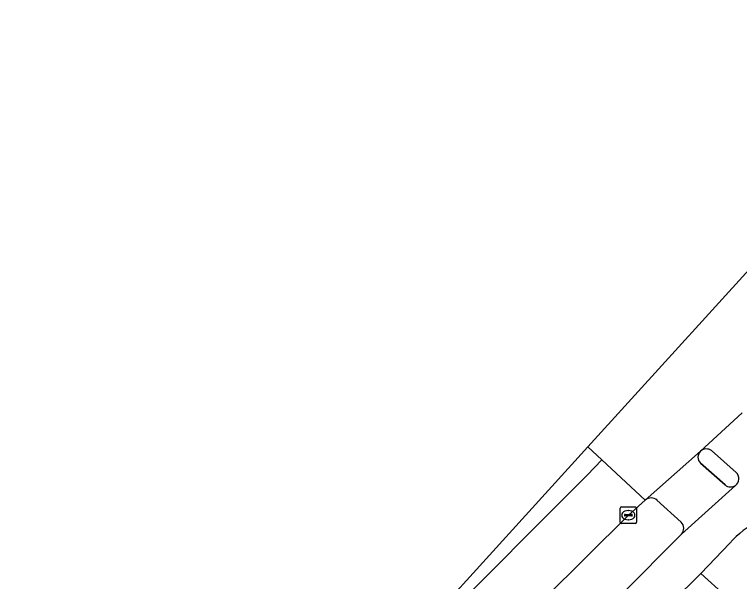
# Model space of a CAD drawing. Extents: x 159217 to 160349, y 381246 to 382172.
# Drawn here: x 159815.14 to 159859.23, y 381881.22 to 381915.73 of the extents above; entities that cross this region are included whole.
import ezdxf

# ---------------------------------------------------------------- set-up
doc = ezdxf.new("R2010")
doc.units = 0
for name, color, linetype in [('IMGEO_Berm_groen', 7, 'Continuous'), ('IMGEO_Fietspad_gesloten', 7, 'Continuous'), ('IMGEO_Groenvoorziening', 7, 'Continuous'), ('IMGEO_Haag', 7, 'Continuous'), ('IMGEO_Kolk', 7, 'Continuous'), ('IMGEO_Rijbaan_regionaal_gesloten', 7, 'Continuous'), ('IMGEO_Verkeerseiland_gesloten', 7, 'Continuous'), ('IMGEO_Voetpad_open', 7, 'Continuous')]:
    doc.layers.add(name, color=color, linetype=linetype)

msp = doc.modelspace()

# ---------------------------------------------------------------- linework, layer by layer
at = {"layer": 'IMGEO_Berm_groen'}
for points in [[(159853.494, 381886.181), (159852.47, 381885.258), (159842.203, 381875.059), (159835.047, 381867.74), (159825.175, 381857.422), (159808.382, 381839.524), (159762.299, 381789.78), (159757.702, 381784.817), (159640.048, 381657.48), (159637.399, 381654.559), (159636.301, 381652.991), (159629.478, 381641.885), (159628.555, 381640.744), (159629.543, 381639.855), (159629.68, 381639.699), (159634.406, 381645.8), (159639.364, 381651.824), (159643.967, 381657.085), (159662.078, 381676.527), (159710.236, 381728.578), (159764.638, 381787.591)], [(159855.683, 381884.826), (159854.211, 381886.173)], [(159764.638, 381787.591), (159794.097, 381819.547), (159810.621, 381837.416), (159828.552, 381856.501), (159837.374, 381865.672), (159855.691, 381884.114)]]:
    msp.add_lwpolyline(points, dxfattribs=at)
for centre, radius, start, end in [((159853.848, 381885.768), 0.544, 48.0911, 130.6304), ((159855.349, 381884.466), 0.491, 314.1292, 47.1583)]:
    msp.add_arc(centre, radius, start, end, dxfattribs=at)
at = {"layer": 'IMGEO_Fietspad_gesloten'}
for points in [[(159859.38, 381891.492), (159856.861, 381889.161)], [(159857.523, 381889.193), (159859.022, 381887.851)], [(159858.975, 381887.07), (159855.691, 381884.114), (159837.374, 381865.672), (159828.552, 381856.501), (159810.621, 381837.416), (159794.097, 381819.547), (159764.638, 381787.591), (159766.48, 381785.868), (159812.588, 381835.806), (159830.588, 381855.012), (159847.992, 381872.919), (159856.871, 381881.711), (159858.635, 381883.548)]]:
    msp.add_lwpolyline(points, dxfattribs=at)
for centre, radius, start, end in [((159857.213, 381888.739), 0.55, 55.6954, 129.8395), ((159858.686, 381887.479), 0.501, 305.2567, 47.8556), ((159862.501, 381880.264), 5.072, 88.775, 139.6493)]:
    msp.add_arc(centre, radius, start, end, dxfattribs=at)
at = {"layer": 'IMGEO_Groenvoorziening'}
msp.add_lwpolyline([(159823.084, 381842.317), (159834.083, 381854.279), (159844.076, 381865.03), (159851.77, 381873.361), (159855.593, 381877.369), (159858.359, 381880.369), (159856.871, 381881.711), (159847.992, 381872.919), (159830.588, 381855.012), (159812.588, 381835.806), (159766.48, 381785.868), (159766.874, 381785.5), (159768.968, 381783.54), (159789.436, 381805.721), (159807.897, 381825.753)], close=True, dxfattribs=at)
at = {"layer": 'IMGEO_Haag'}
msp.add_lwpolyline([(159789.436, 381805.721), (159807.897, 381825.753), (159823.084, 381842.317), (159834.083, 381854.279), (159844.076, 381865.03), (159851.77, 381873.361), (159855.593, 381877.369), (159858.359, 381880.369), (159856.871, 381881.711), (159847.992, 381872.919), (159830.588, 381855.012), (159812.588, 381835.806), (159766.48, 381785.868), (159766.874, 381785.5), (159768.968, 381783.54)], close=True, dxfattribs=at)
at = {"layer": 'IMGEO_Kolk'}
for p, q in [((159852.044, 381885.758), (159852.896, 381885.758)), ((159851.969, 381884.832), (159851.969, 381885.684)), ((159852.271, 381885.301), (159852.669, 381885.301)), ((159852.457, 381885.538), (159852.482, 381885.538)), ((159852.97, 381885.684), (159852.97, 381884.832)), ((159852.228, 381885.252), (159852.228, 381885.264)), ((159852.666, 381885.215), (159852.268, 381885.215)), ((159852.48, 381884.978), (159852.455, 381884.978)), ((159852.712, 381885.264), (159852.712, 381885.252)), ((159852.896, 381884.758), (159852.044, 381884.758))]:
    msp.add_line(p, q, dxfattribs=at)
for points in [[(159852.044, 381885.758), (159852.896, 381885.758)], [(159851.969, 381884.832), (159851.969, 381885.684)], [(159852.97, 381885.684), (159852.97, 381884.832)], [(159852.896, 381884.758), (159852.044, 381884.758)]]:
    msp.add_lwpolyline(points, dxfattribs=at)
for centre, radius, start, end in [((159852.046, 381885.682), 0.0765, 91.552, 178.448), ((159852.046, 381885.682), 0.0765, 91.552, 178.448), ((159852.894, 381885.682), 0.0765, 1.552, 88.448), ((159852.894, 381885.682), 0.0765, 1.552, 88.448), ((159852.268, 381885.261), 0.0403, 85.8775, 175.7526), ((159852.673, 381885.263), 0.0386, 1.7309, 96.639), ((159852.265, 381885.251), 0.0366, 178.938, 274.7102), ((159852.669, 381885.258), 0.043, 264.8664, 352.4533), ((159852.046, 381884.834), 0.0765, 181.552, 268.448), ((159852.046, 381884.834), 0.0765, 181.552, 268.448), ((159852.894, 381884.834), 0.0765, 271.552, 358.448), ((159852.894, 381884.834), 0.0765, 271.552, 358.448)]:
    msp.add_arc(centre, radius, start, end, dxfattribs=at)
for centre, major_axis, ratio, start_param, end_param in [((159852.456, 381885.258), (-0.387, 0.002), 0.722429, 4.712389, 7.853982), ((159852.481, 381885.258), (-0.39, 0.002), 0.717154, 1.570796, 4.712389)]:
    msp.add_ellipse(centre, major_axis=major_axis, ratio=ratio, start_param=start_param, end_param=end_param, dxfattribs=at)
at = {"layer": 'IMGEO_Rijbaan_regionaal_gesloten'}
for points in [[(159872.403, 381906.086), (159872.492, 381906.207), (159874.541, 381908.999), (159874.613, 381909.097), (159877.334, 381912.56), (159874.745, 381914.947), (159873.9, 381915.731), (159862.473, 381903.14), (159850.015, 381889.413)], [(159850.015, 381889.413), (159850.855, 381888.633), (159853.494, 381886.181), (159856.861, 381889.161), (159859.38, 381891.492)], [(159822.889, 381860.084), (159830.13, 381867.652), (159840.8, 381878.514), (159849.958, 381887.692), (159850.855, 381888.633), (159850.015, 381889.413), (159834.666, 381872.499), (159822.889, 381860.084)], [(159842.203, 381875.059), (159852.47, 381885.258), (159853.494, 381886.181), (159850.855, 381888.633), (159849.958, 381887.692), (159840.8, 381878.514)]]:
    msp.add_lwpolyline(points, dxfattribs=at)
at = {"layer": 'IMGEO_Verkeerseiland_gesloten'}
for points in [[(159859.022, 381887.851), (159857.523, 381889.193)], [(159856.855, 381888.429), (159858.353, 381887.104)]]:
    msp.add_lwpolyline(points, dxfattribs=at)
for centre, radius, start, end in [((159857.213, 381888.739), 0.55, 55.6954, 129.8395), ((159857.213, 381888.792), 0.51, 133.6259, 225.4349), ((159858.686, 381887.479), 0.501, 305.2567, 47.8556), ((159858.686, 381887.481), 0.503, 228.5686, 305.1738)]:
    msp.add_arc(centre, radius, start, end, dxfattribs=at)
at = {"layer": 'IMGEO_Voetpad_open'}
for points in [[(159856.861, 381889.161), (159853.494, 381886.181)], [(159858.353, 381887.104), (159856.855, 381888.429)], [(159855.691, 381884.114), (159858.975, 381887.07)], [(159854.211, 381886.173), (159855.683, 381884.826)], [(159858.635, 381883.548), (159856.871, 381881.711), (159858.359, 381880.369), (159855.593, 381877.369), (159851.77, 381873.361), (159844.076, 381865.03), (159834.083, 381854.279), (159823.084, 381842.317), (159807.897, 381825.753), (159789.436, 381805.721), (159768.968, 381783.54), (159771.217, 381781.437), (159772.472, 381782.782), (159774.977, 381785.488), (159816.54, 381830.384)]]:
    msp.add_lwpolyline(points, dxfattribs=at)
for centre, radius, start, end in [((159857.213, 381888.792), 0.51, 133.6259, 225.4349), ((159858.686, 381887.481), 0.503, 228.5686, 305.1738), ((159853.848, 381885.768), 0.544, 48.0911, 130.6304), ((159862.501, 381880.264), 5.072, 88.775, 139.6493), ((159855.349, 381884.466), 0.491, 314.1292, 47.1583)]:
    msp.add_arc(centre, radius, start, end, dxfattribs=at)

doc.saveas('drawing.dxf')
